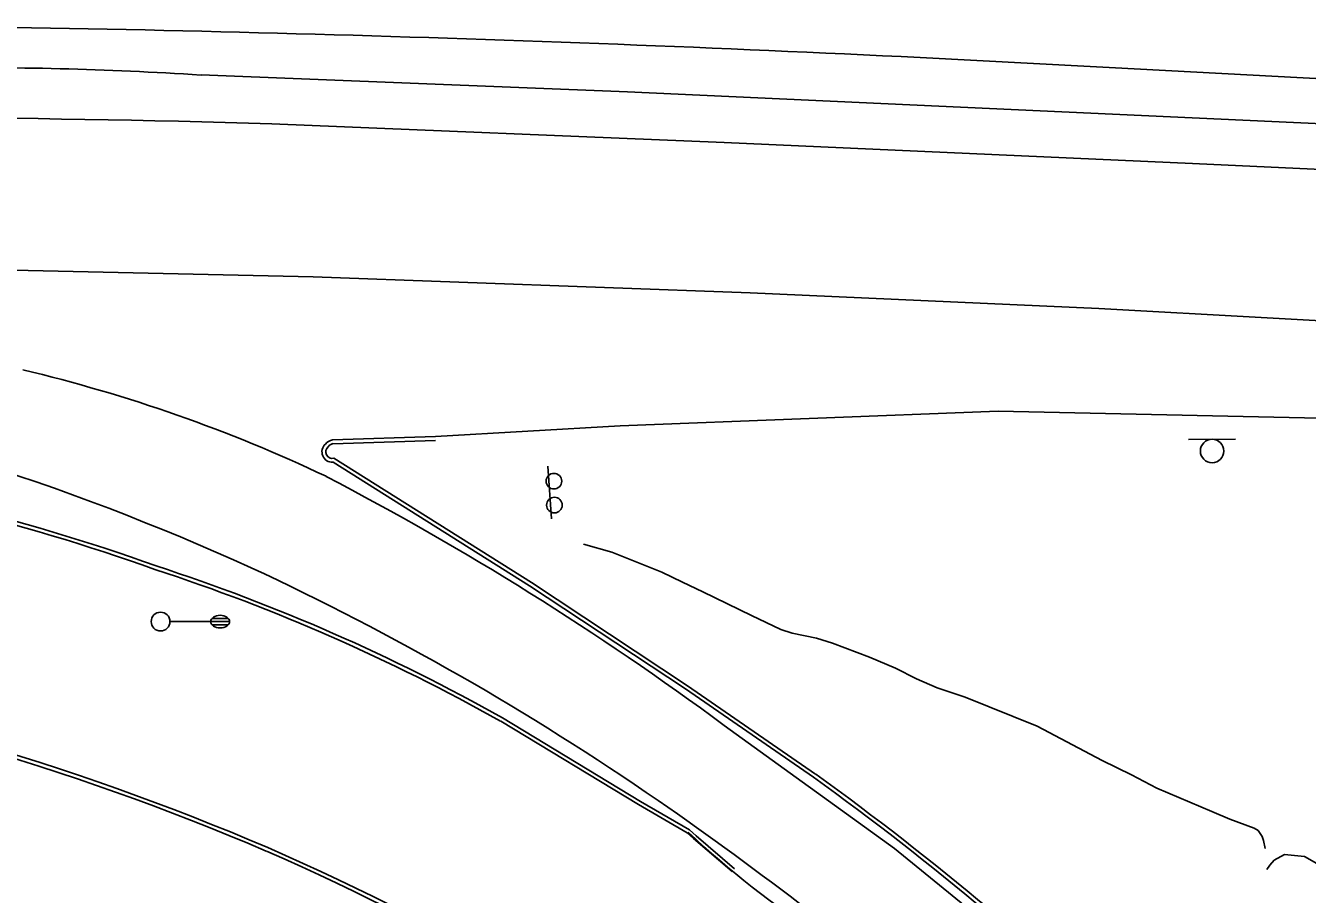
# Model space of a CAD drawing. Extents: x 2145380 to 2156929, y 139568 to 149130.
# Drawn here: x 2150057.5 to 2150262, y 142954.1 to 143092.6 of the extents above; entities that cross this region are included whole.
import ezdxf

# ---------------------------------------------------------------- set-up
doc = ezdxf.new("R2010")
doc.units = 0
for name, color, linetype in [('TOPO_Asphalt', 7, 'Continuous'), ('TOPO_Curb Back', 7, 'Continuous'), ('TOPO_Flowline', 7, 'Continuous'), ('TOPO_Light Pole', 7, 'Continuous'), ('TOPO_Misc', 7, 'Continuous'), ('TOPO_Sign', 7, 'Continuous'), ('TOPO_Wall Freestanding', 7, 'Continuous')]:
    doc.layers.add(name, color=color, linetype=linetype)

# ---------------------------------------------------------------- blocks, each defined once
blk = doc.blocks.new('POST')
at = {"layer": 'TOPO_Misc'}
for start, end in [(90, 180), (180, 270), (360, 90), (270, 0)]:
    blk.add_arc((-0.01, 0.03), 3.16, start, end, dxfattribs=at)
blk = doc.blocks.new('LP')
at = {"layer": 'TOPO_Light Pole'}
blk.add_line((3.81, 0), (20.32, 0), dxfattribs=at)
for points in [[(20.32, 0), (27.94, 0)], [(20.32, 0), (23.5, 0)], [(20.83, 1.27), (27.43, 1.27)], [(20.83, 1.27), (23.5, 1.27)], [(23.71, 1.27), (27.43, 1.27)], [(23.71, 0), (27.94, 0)], [(20.83, -1.27), (27.43, -1.27)], [(20.83, -1.27), (23.5, -1.27)], [(23.71, -1.27), (27.43, -1.27)]]:
    blk.add_lwpolyline(points, dxfattribs=at)
blk.add_circle((0, 0), 3.81, dxfattribs=at)
blk.add_ellipse((24.13, 0), major_axis=(3.81, 0), ratio=0.666667, dxfattribs=at)

msp = doc.modelspace()

# ---------------------------------------------------------------- linework, layer by layer
at = {"layer": 'TOPO_Asphalt'}
for points in [[(2150230.34, 143085.94), (2150279.24, 143083.33)], [(2150284.74, 143068.73), (2150243.63, 143070.66), (2150168.97, 143073.99), (2150096.81, 143076.99)], [(2150282.39, 143044.54), (2150228.68, 143047.56), (2150173.1, 143050.01), (2150103.37, 143052.58), (2150031.59, 143054.18), (2149978.98, 143054.29)], [(2150273.71, 143029.86), (2150212.65, 143031.15), (2150152.36, 143028.85), (2150122.91, 143027.11)], [(2150168.94, 142981.09), (2150196.11, 142961.47), (2150214.51, 142946.45), (2150233.44, 142929.43), (2150260.26, 142902.57)]]:
    msp.add_lwpolyline(points, dxfattribs=at)
for centre, radius, start, end in [((2149976.93, 138553.31), 4539.72, 86.80001, 89.23734), ((2150015.81, 140187.89), 2890.24, 88.39404, 90.7603), ((2150000.66, 142799.59), 244.76, 64.652, 76.6718), ((2149927.07, 142638.75), 403.4, 65.6326, 79.6149), ((2149882.99, 142594.27), 481.04, 53.5264, 62.4545), ((2149905.14, 142601.5), 446.41, 55.4292, 65.0407), ((2149812.81, 142470.59), 606.6, 44.04754, 55.26518), ((2150265.57, 143073.43), 149.81, 226.8849, 237.1933)]:
    msp.add_arc(centre, radius, start, end, dxfattribs=at)
at = {"layer": 'TOPO_Curb Back'}
for points in [[(2150106.47, 143026.59), (2150122.91, 143027.11)], [(2150106.54, 143025.99), (2150122.93, 143026.51)], [(2150183.2, 142972.82), (2150162.78, 142986.9), (2150137.92, 143003.33), (2150106.57, 143023.03)], [(2150183.54, 142973.31), (2150163.11, 142987.4), (2150138.24, 143003.84), (2150106.7, 143023.66)], [(2150170.2, 142957.78), (2150164.07, 142963.05), (2150163.07, 142963.96), (2150155.28, 142968.45), (2150133.31, 142981.75)], [(2150170.59, 142958.24), (2150164.46, 142963.5), (2150163.43, 142964.44), (2150155.59, 142968.97), (2150133.61, 142982.26)]]:
    msp.add_lwpolyline(points, dxfattribs=at)
for centre, radius, start, end in [((2150106.85, 143024.69), 1.94, 101.48, 140.1977), ((2150106.46, 143024.69), 1.66, 131.5662, 273.7067), ((2150106.46, 143024.69), 1.06, 129.1584, 283.1785), ((2150106.85, 143024.69), 1.34, 103.4368, 142.1907), ((2149967.79, 142696.72), 328.93, 70.3581, 82.3873), ((2149967.78, 142696.71), 328.34, 70.3568, 82.3962), ((2149983.38, 142714.95), 306.03, 60.6668, 71.9596), ((2149983.38, 142714.95), 306.64, 60.6652, 71.958), ((2149933.55, 142581.65), 413.28, 66.8295, 81.1616), ((2149933.55, 142581.65), 412.68, 66.8298, 81.1615), ((2149904.12, 142585.24), 478.2, 45.8971, 54.2445), ((2149904.12, 142585.24), 477.6, 45.8973, 54.2437), ((2149947.16, 142619.25), 372.77, 51.3247, 66.4787), ((2149947.16, 142619.25), 373.37, 51.3235, 66.479)]:
    msp.add_arc(centre, radius, start, end, dxfattribs=at)
at = {"layer": 'TOPO_Flowline'}
for points in [[(2150255.24, 142961.44), (2150254.96, 142962.74), (2150254.77, 142963.37), (2150254.09, 142964.32), (2150253.49, 142964.71), (2150249.61, 142966.14), (2150246.73, 142967.34), (2150237.93, 142971.08), (2150233.91, 142973.2), (2150229.24, 142975.47), (2150218.87, 142980.97), (2150207.36, 142985.58), (2150202.94, 142987.06), (2150199.64, 142988.49), (2150196.27, 142990.2), (2150192.12, 142991.97), (2150186.23, 142994.18), (2150183.65, 142994.97), (2150179.77, 142995.79), (2150178.01, 142996.38), (2150173.3, 142998.58), (2150165.54, 143002.35), (2150162.28, 143003.89), (2150159.02, 143005.51), (2150151.02, 143008.69), (2150146.49, 143009.97)], [(2150267.06, 142957.05), (2150261.49, 142960.19), (2150258.33, 142960.48), (2150256.66, 142959.59), (2150255.98, 142958.8), (2150255.51, 142958.12)]]:
    msp.add_lwpolyline(points, dxfattribs=at)
at = {"layer": 'TOPO_Sign'}
for points in [[(2150243.02, 143026.68), (2150250.52, 143026.69)], [(2150246.77, 143026.68), (2150246.77, 143026.68)], [(2150244.91, 143024.82), (2150244.91, 143024.82)], [(2150248.64, 143024.82), (2150248.64, 143024.82)], [(2150141.4, 143014.03), (2150140.85, 143022.39)], [(2150246.77, 143022.95), (2150246.77, 143022.95)]]:
    msp.add_lwpolyline(points, dxfattribs=at)
for start, end in [(90, 180), (360, 90), (180, 270), (270, 0)]:
    msp.add_arc((2150246.77, 143024.82), 1.87, start, end, dxfattribs=at)
at = {"layer": 'TOPO_Wall Freestanding'}
msp.add_lwpolyline([(2150085.52, 143084.76), (2150153.52, 143082.09), (2150277.09, 143076.41), (2150281, 143076.2), (2150290.51, 143075.59), (2150331.31, 143072.84)], dxfattribs=at)
msp.add_arc((2150048.74, 142515.18), 570.76, 86.3059, 90.8249, dxfattribs=at)

# ---------------------------------------------------------------- block references
at = {"layer": 'TOPO_Light Pole', "xscale": 0.39370000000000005, "yscale": 0.3937000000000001}
msp.add_blockref('LP', (2150079.06, 142997.63), dxfattribs=at)
at = {"layer": 'TOPO_Misc', "xscale": 0.39370000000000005, "yscale": 0.3937000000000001}
for p in [(2150141.8, 143020), (2150141.88, 143016.18)]:
    msp.add_blockref('POST', p, dxfattribs=at)

doc.saveas('drawing.dxf')
